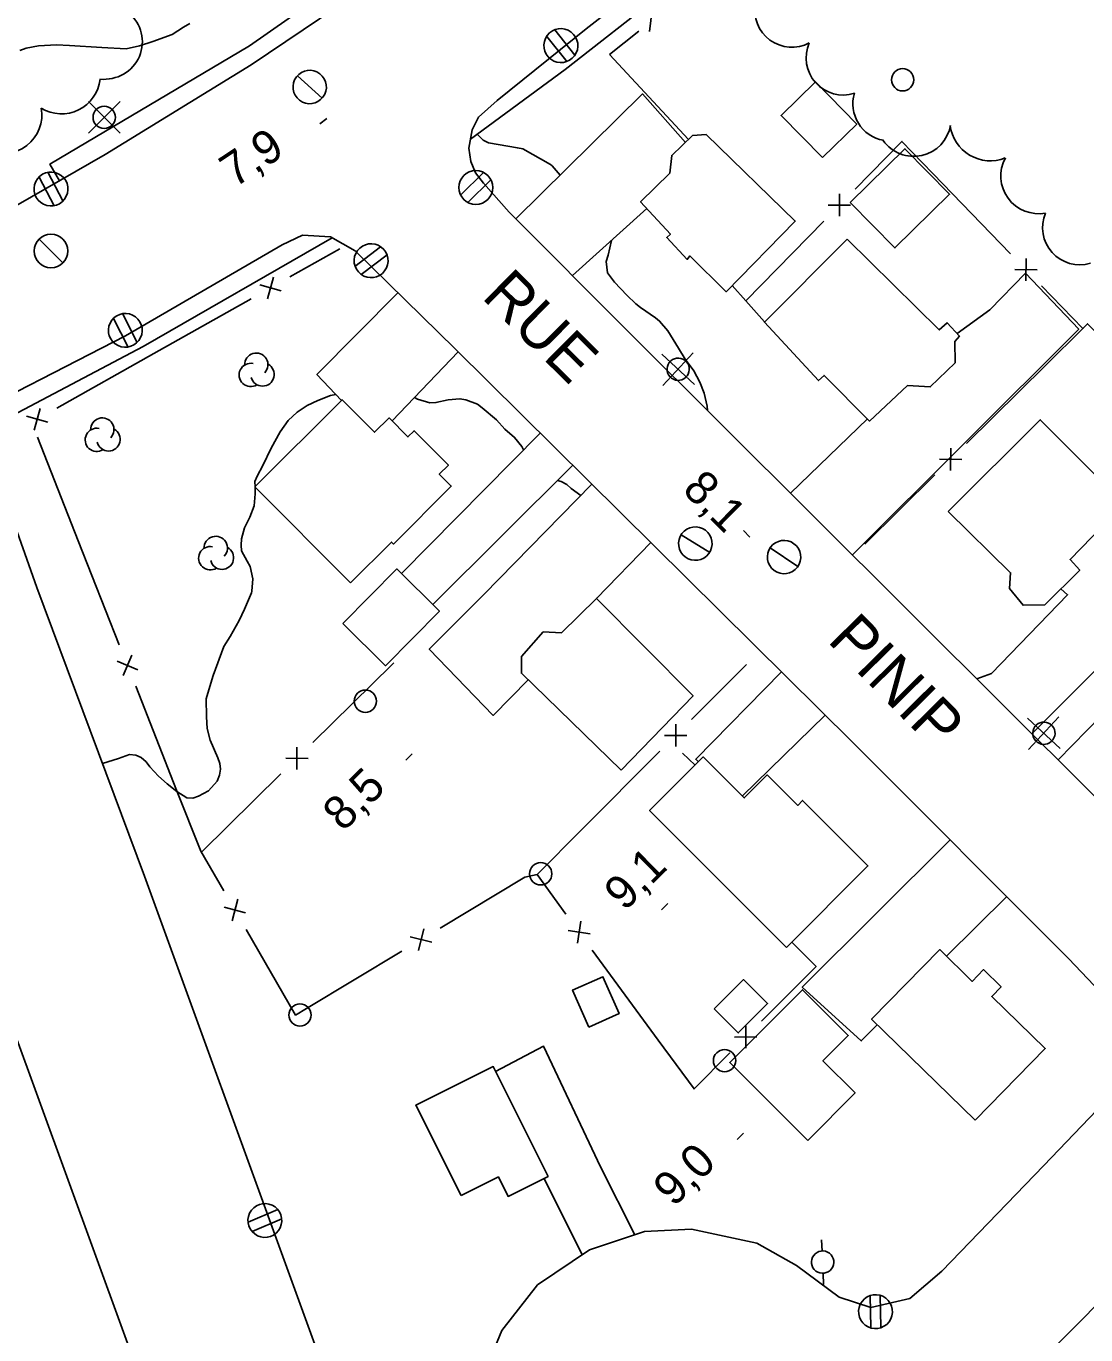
# Model space of a CAD drawing. Extents: x 381879 to 384696, y 5564785 to 5567594.
# Drawn here: x 384077.4 to 384172.3, y 5566301.1 to 5566418.4 of the extents above; entities that cross this region are included whole.
import ezdxf

# ---------------------------------------------------------------- set-up
doc = ezdxf.new("R2010")
doc.units = 0
for name, color, linetype in [('Niveau 19', 7, 'Continuous'), ('Niveau 2', 7, 'Continuous'), ('Niveau 21', 7, 'Continuous'), ('Niveau 22', 7, 'Continuous'), ('Niveau 3', 7, 'Continuous'), ('Niveau 31', 7, 'Continuous'), ('Niveau 36', 7, 'Continuous'), ('Niveau 37', 7, 'Continuous'), ('Niveau 44', 7, 'Continuous'), ('Niveau 52', 7, 'Continuous')]:
    doc.layers.add(name, color=color, linetype=linetype)

msp = doc.modelspace()

# ---------------------------------------------------------------- linework, layer by layer
at = {"layer": 'Niveau 19'}
for points in [[(384136.45, 5566408), (384132.61, 5566412.34), (384121.24, 5566401.13)], [(384126.32, 5566396.05), (384133, 5566402.06)], [(384160.8, 5566390.85), (384163.75, 5566392.98), (384166.94, 5566396.27), (384171.71, 5566391.25), (384151.42, 5566371.02)], [(384105.61, 5566384.85), (384103.41, 5566387.18), (384110.68, 5566394.52)], [(384116.08, 5566389.23), (384110.16, 5566383.02)], [(384145.86, 5566376.56), (384152.77, 5566383.2)], [(384111, 5566369.34), (384123.44, 5566381.94)], [(384126.35, 5566379.06), (384113.82, 5566366.56)], [(384128.07, 5566377.36), (384118.38, 5566367.46), (384113.48, 5566362.57), (384119.22, 5566356.63), (384122.35, 5566359.82)], [(384128.47, 5566367.12), (384133.35, 5566372.13)], [(384181.81, 5566370.86), (384182.59, 5566370.1), (384167.51, 5566354.98)], [(384169.86, 5566352.63), (384182.71, 5566365.78), (384182.84, 5566368.01), (384184.13, 5566369.45)], [(384162.57, 5566359.9), (384163.89, 5566360.37), (384170.7, 5566367.44), (384170.09, 5566367.96)], [(384145.07, 5566360.53), (384137.37, 5566352.7), (384137.61, 5566352.48)], [(384141.55, 5566349.4), (384148.98, 5566356.66)], [(384160.19, 5566345.47), (384146.92, 5566332.26), (384152.21, 5566327.45), (384153.65, 5566328.88)], [(384159.85, 5566335.03), (384165.25, 5566340.39)], [(384119.44, 5566324.72), (384123.72, 5566326.99), (384128.85, 5566316.17), (384131.9, 5566310.06)], [(384127.19, 5566308.28), (384123.78, 5566315.12)]]:
    msp.add_lwpolyline(points, dxfattribs=at)
at = {"layer": 'Niveau 2'}
for points in [[(384076.8, 5566416.24), (384077.36, 5566416.45), (384078.46, 5566416.65), (384080.07, 5566416.74), (384081.24, 5566416.67), (384084.14, 5566416.49), (384086.33, 5566416.39), (384087.51, 5566416.66), (384088.72, 5566417.05), (384090.44, 5566417.67), (384091.46, 5566418.33), (384092.04, 5566418.64)], [(384124.37, 5566406.02), (384121.89, 5566407.42), (384121.39, 5566407.5), (384118.81, 5566407.96), (384118.31, 5566408.18), (384117.97, 5566408.55), (384117.78, 5566408.73)], [(384125.21, 5566405.05), (384124.49, 5566405.9), (384124.37, 5566406.02)], [(384133.78, 5566392.28), (384132.42, 5566393.18), (384131.99, 5566393.53), (384131.19, 5566394.3), (384130.08, 5566395.47), (384129.45, 5566396.29), (384129.36, 5566397.33), (384129.51, 5566397.88), (384129.81, 5566399.19)], [(384138.44, 5566383.95), (384138.39, 5566384.34), (384138.13, 5566385.5), (384137.75, 5566386.5), (384137.21, 5566387.51), (384136.44, 5566388.56), (384135.82, 5566389.54), (384134.88, 5566391.11), (384134.13, 5566391.97), (384133.78, 5566392.28)], [(384097.87, 5566377.12), (384097.86, 5566377.6), (384098.06, 5566378.08), (384098.57, 5566379.04), (384099.32, 5566380.57), (384100.11, 5566382.05), (384100.83, 5566383.05), (384101.64, 5566383.81), (384102.53, 5566384.42), (384103.51, 5566384.87), (384104.62, 5566385.3), (384105.1, 5566385.39)], [(384112.17, 5566385.13), (384112.44, 5566384.98), (384113.55, 5566384.65), (384114.08, 5566384.67), (384115.18, 5566384.91), (384116.24, 5566385.02), (384116.76, 5566384.91), (384117.81, 5566384.53), (384118.23, 5566384.21), (384119.52, 5566383.11), (384120.27, 5566382.29), (384121.14, 5566381.55), (384121.8, 5566380.74), (384121.94, 5566380.42)], [(384097.57, 5566367.75), (384097.67, 5566368.88), (384097.43, 5566369.98), (384097.15, 5566370.44), (384096.67, 5566371.38), (384096.62, 5566371.9), (384096.67, 5566372.46), (384096.94, 5566373.45), (384097.41, 5566374.39), (384097.8, 5566375.42), (384097.89, 5566376.48), (384097.87, 5566377.1)], [(384124.99, 5566377.7), (384125.32, 5566377.6), (384125.83, 5566377.34), (384126.21, 5566376.97), (384127.08, 5566376.35)], [(384084.19, 5566352.32), (384085.63, 5566352.75), (384086.63, 5566353.13), (384087.18, 5566353.07), (384087.67, 5566352.85), (384088.1, 5566352.47), (384088.44, 5566352.03), (384089.21, 5566351.17), (384089.98, 5566350.48), (384090.85, 5566349.82), (384091.76, 5566349.23), (384092.28, 5566349.21), (384092.8, 5566349.4), (384093.71, 5566349.88), (384094.47, 5566350.72), (384094.67, 5566351.26), (384094.77, 5566351.81), (384094.72, 5566352.31), (384094.53, 5566352.83), (384093.86, 5566354.4), (384093.58, 5566355.45), (384093.52, 5566356.51), (384093.5, 5566358.11), (384093.63, 5566358.62), (384094.11, 5566360.19), (384095.08, 5566362.81), (384095.64, 5566363.71), (384096.45, 5566365.14), (384096.92, 5566366.14), (384097.54, 5566367.62), (384097.57, 5566367.75)]]:
    msp.add_lwpolyline(points, dxfattribs=at)
at = {"layer": 'Niveau 21'}
for points in [[(384076.43, 5566402.3), (384084.44, 5566406.91), (384097.52, 5566414.95), (384108.31, 5566422.25), (384118.1, 5566429.55), (384128.9, 5566438.59), (384138.57, 5566447.37), (384151.2, 5566459.8), (384156.46, 5566465.22)], [(384167.3, 5566454.3), (384167.01, 5566454.06), (384157.17, 5566443.9), (384146.39, 5566433.89), (384135.9, 5566424.69), (384127.56, 5566418.18), (384119.56, 5566411.76), (384117.89, 5566410.25)], [(384117.89, 5566410.25), (384117.32, 5566409.13), (384117.02, 5566407.48), (384117.2, 5566406.27), (384117.63, 5566405.28), (384118.35, 5566404.33), (384120.64, 5566401.73)], [(384120.64, 5566401.73), (384131.41, 5566390.96), (384147.87, 5566374.56), (384165.21, 5566357.27), (384188.08, 5566334.48), (384191.94, 5566330.07), (384193.27, 5566326.19), (384192.7, 5566323.47), (384181.26, 5566311.77), (384158.27, 5566288.68)], [(384174.75, 5566330.64), (384170.83, 5566334.81), (384151.44, 5566354.23), (384115.81, 5566389.49), (384106.86, 5566398.28), (384104.64, 5566399.52), (384102.12, 5566399.67), (384100.29, 5566398.81), (384086.25, 5566390.65), (384070.07, 5566382.36)], [(384117.84, 5566296.26), (384120, 5566301.48), (384123.19, 5566305.58), (384127.84, 5566308.72), (384132.78, 5566310.35), (384137, 5566310.56), (384142.84, 5566309.32), (384146.4, 5566307.32), (384150.22, 5566304.48), (384153.07, 5566303.55), (384156.58, 5566304.37), (384159.44, 5566306.81), (384168.59, 5566316.29), (384175.35, 5566323.37)]]:
    msp.add_lwpolyline(points, dxfattribs=at)
at = {"layer": 'Niveau 22'}
for points in [[(384155.34, 5566466.35), (384139.27, 5566450.18), (384126.53, 5566438.92), (384110.95, 5566426.16), (384097.36, 5566416.66), (384079.49, 5566406.05), (384080.35, 5566404.55)], [(384117.17, 5566408.28), (384125.67, 5566414.53), (384134.3, 5566421.31), (384143.75, 5566429.13), (384152.22, 5566437.19), (384163.01, 5566447.74), (384168.31, 5566453.28)], [(384104.77, 5566399.45), (384087.84, 5566389.69), (384075.56, 5566383.21), (384061.95, 5566376.75), (384045.29, 5566369.22), (384019.81, 5566358.09), (383997.16, 5566348.16), (383972.61, 5566337.32), (383961.6, 5566331.59), (383936.59, 5566317.95), (383927.52, 5566312.7), (383924.71, 5566310.02), (383921.91, 5566306.69), (383919.26, 5566302.33)]]:
    msp.add_lwpolyline(points, dxfattribs=at)
at = {"layer": 'Niveau 3'}
for p, q in [((384103.68, 5566409.67), (384104.32, 5566410.15)), ((384141.65, 5566373.19), (384142.22, 5566372.62)), ((384111.39, 5566352.62), (384111.96, 5566353.19)), ((384134.31, 5566339.2), (384134.88, 5566339.77)), ((384141.1, 5566318.6), (384141.67, 5566319.17))]:
    msp.add_line(p, q, dxfattribs=at)
at = {"layer": 'Niveau 31'}
for points in [[(384148.73, 5566406.63), (384145.02, 5566410.42), (384148.1, 5566413.43), (384151.81, 5566409.64)], [(384138.3, 5566408.7), (384146.3, 5566400.94), (384140.11, 5566394.6), (384136.85, 5566397.82), (384136.61, 5566397.51), (384134.77, 5566399.47), (384135.11, 5566399.78), (384132.43, 5566402.68), (384135.04, 5566405.25), (384135.23, 5566406.83), (384137.07, 5566408.6)], [(384151.22, 5566402.61), (384156.12, 5566407.43), (384160.13, 5566403.35), (384155.23, 5566398.53)], [(384150.96, 5566399.33), (384159.2, 5566391.18), (384159.9, 5566391.82), (384161.01, 5566390.62), (384160.61, 5566390.15), (384160.62, 5566388.23), (384158.4, 5566386.08), (384156.36, 5566386.2), (384152.96, 5566383.01), (384148.88, 5566387.11), (384148.38, 5566386.64), (384143.53, 5566391.89)], [(384106.44, 5566368.52), (384097.86, 5566377.11), (384105.68, 5566384.92), (384108.59, 5566382.01), (384109.88, 5566383.3), (384111.58, 5566381.6), (384112.12, 5566382.14), (384115.2, 5566379.06), (384114.39, 5566378.25), (384115.46, 5566377.18), (384110.27, 5566371.99), (384110.09, 5566372.17)], [(384160, 5566374.9), (384168.25, 5566383.13), (384175.79, 5566375.59), (384170.93, 5566370.59), (384171.79, 5566369.65), (384168.66, 5566366.54), (384166.72, 5566366.5), (384165.51, 5566367.99), (384165.6, 5566369.41)], [(384105.74, 5566364.86), (384110.57, 5566369.76), (384114.4, 5566365.98), (384109.57, 5566361.08)], [(384130.68, 5566351.73), (384121.75, 5566360.41), (384121.75, 5566361.91), (384123.71, 5566364.13), (384125.34, 5566364.04), (384128.47, 5566367.12), (384137.13, 5566358.39)], [(384145.52, 5566335.82), (384133.23, 5566348.09), (384138.04, 5566352.91), (384141.72, 5566349.23), (384143.78, 5566351.3), (384146.52, 5566348.56), (384146.95, 5566349), (384152.81, 5566343.13)], [(384098.59, 5566266.93), (384097.57, 5566266.61), (384098.32, 5566264.57), (384050.54, 5566247.37), (384049.87, 5566249.19), (384047.71, 5566255.13), (384041.78, 5566252.97), (384036.51, 5566267.44), (384038.41, 5566268.13), (384029.8, 5566291.77), (384026.75, 5566290.66), (384024.26, 5566297.5), (384027.1, 5566298.53), (384025.59, 5566302.68), (384029.57, 5566304.13), (384024.56, 5566317.89), (384073.53, 5566335.73)], [(384162.41, 5566320.33), (384153.13, 5566329.39), (384159.24, 5566335.63), (384162.15, 5566332.78), (384163.18, 5566333.84), (384164.75, 5566332.3), (384163.91, 5566331.44), (384168.7, 5566326.77)], [(384127.8, 5566328.69), (384126.34, 5566332), (384129.05, 5566333.2), (384130.51, 5566329.89)], [(384139.04, 5566330.31), (384141.67, 5566332.94), (384143.81, 5566330.8), (384141.18, 5566328.17)], [(384147.41, 5566318.53), (384140.42, 5566325.52), (384146.94, 5566332.04), (384151.04, 5566327.94), (384148.77, 5566325.67), (384151.66, 5566322.78)], [(384116.34, 5566313.58), (384112.28, 5566321.68), (384119.22, 5566325.15), (384124.14, 5566315.3), (384120.56, 5566313.51), (384119.69, 5566315.25)]]:
    msp.add_lwpolyline(points, close=True, dxfattribs=at)
at = {"layer": 'Niveau 36'}
for p, q in [((384124.03, 5566417.5), (384125.84, 5566415.23)), ((384126.55, 5566415.82), (384124.74, 5566418.09)), ((384103.89, 5566411.95), (384101.67, 5566413.97)), ((384085.77, 5566411.65), (384082.95, 5566408.83)), ((384085.77, 5566408.83), (384082.95, 5566411.65)), ((384080.65, 5566402.77), (384079.31, 5566405.34)), ((384118.35, 5566405.29), (384116.29, 5566403.25)), ((384078.51, 5566404.89), (384079.85, 5566402.32)), ((384116.95, 5566402.61), (384119.01, 5566404.65)), ((384080.65, 5566397.2), (384078.53, 5566399.32)), ((384109.13, 5566398.63), (384106.82, 5566396.87)), ((384107.39, 5566396.15), (384109.7, 5566397.91)), ((384087.31, 5566390.07), (384085.98, 5566392.65)), ((384085.17, 5566392.21), (384086.5, 5566389.63)), ((384134.33, 5566389.02), (384137.25, 5566386.3)), ((384134.43, 5566386.2), (384137.15, 5566389.12)), ((384138.63, 5566371.24), (384136.07, 5566372.82)), ((384146.54, 5566369.98), (384144.06, 5566371.66)), ((384167.11, 5566356.39), (384170.03, 5566353.67)), ((384167.21, 5566353.57), (384169.93, 5566356.49)), ((384099.91, 5566312.33), (384097.24, 5566311.21)), ((384097.61, 5566310.37), (384100.28, 5566311.49)), ((384148.66, 5566309.61), (384148.72, 5566308.61)), ((384148.82, 5566305.61), (384148.79, 5566306.61)), ((384153, 5566304.62), (384153.06, 5566301.72)), ((384153.98, 5566301.76), (384153.92, 5566304.66))]:
    msp.add_line(p, q, dxfattribs=at)
for centre, radius in [((384155.92, 5566413.61), 1), ((384084.35, 5566410.24), 1), ((384117.66, 5566403.95), 1.52), ((384079.58, 5566398.26), 1.5), ((384107.76, 5566357.9), 1), ((384123.48, 5566342.43), 1), ((384101.9, 5566329.77), 1), ((384139.96, 5566325.68), 1)]:
    msp.add_circle(centre, radius, dxfattribs=at)
for centre, major_axis, ratio in [((384125.29, 5566416.67), (-1.22, 0.91), 0.999874), ((384102.77, 5566412.96), (-1.19, 0.91), 0.999875), ((384079.58, 5566403.82), (-1.21, 0.92), 0.999876), ((384108.27, 5566397.39), (-1.22, 0.91), 0.999874), ((384086.24, 5566391.15), (-1.21, 0.91), 0.999874), ((384135.8, 5566387.66), (0.799, -0.601), 0.999875), ((384137.34, 5566372.03), (-1.2, 0.9), 0.999875), ((384145.29, 5566370.82), (-1.2, 0.89), 0.999874), ((384168.58, 5566355.03), (0.799, -0.601), 0.999875), ((384098.75, 5566311.35), (1.21, -0.91), 0.999874), ((384148.75, 5566307.62), (-0.799, 0.601), 0.999875), ((384153.49, 5566303.18), (1.21, -0.92), 0.999875)]:
    msp.add_ellipse(centre, major_axis=major_axis, ratio=ratio, dxfattribs=at)
at = {"layer": 'Niveau 37'}
for p, q in [((384133.46, 5566419.92), (384133.24, 5566417.93)), ((384150.27, 5566401.37), (384150.25, 5566403.37)), ((384151.26, 5566402.38), (384149.26, 5566402.36)), ((384166.97, 5566395.58), (384167, 5566397.58)), ((384098.99, 5566393.98), (384099.53, 5566395.91)), ((384165.98, 5566396.59), (384167.99, 5566396.56)), ((384100.22, 5566394.68), (384098.29, 5566395.22)), ((384078.08, 5566382.21), (384078.61, 5566384.14)), ((384079.31, 5566382.9), (384077.38, 5566383.44)), ((384160.23, 5566380.59), (384160.22, 5566378.59)), ((384159.22, 5566379.59), (384161.23, 5566379.58)), ((384086.84, 5566362.02), (384086.04, 5566360.19)), ((384087.35, 5566360.71), (384085.52, 5566361.5)), ((384136.58, 5566354.83), (384134.58, 5566354.83)), ((384135.58, 5566353.83), (384135.58, 5566355.83)), ((384101.61, 5566351.78), (384101.63, 5566353.78)), ((384102.62, 5566352.77), (384100.62, 5566352.79)), ((384096.32, 5566340.14), (384095.81, 5566338.21)), ((384097.03, 5566338.92), (384095.1, 5566339.43)), ((384113, 5566337.5), (384112.51, 5566335.56)), ((384127.91, 5566337.05), (384125.93, 5566337.36)), ((384127.08, 5566338.19), (384126.77, 5566336.22)), ((384111.78, 5566336.77), (384113.73, 5566336.29)), ((384140.85, 5566327.79), (384142.86, 5566327.8)), ((384141.85, 5566328.8), (384141.86, 5566326.79))]:
    msp.add_line(p, q, dxfattribs=at)
for points in [[(384132.26, 5566417.98), (384129.63, 5566415.86)], [(384129.63, 5566415.86), (384136.72, 5566408.26)], [(384151.66, 5566403.8), (384155.86, 5566408.08), (384158.64, 5566405.2)], [(384158.64, 5566405.2), (384165.59, 5566398.02)], [(384141.86, 5566393.8), (384148.86, 5566400.94)], [(384101, 5566395.93), (384105.46, 5566398.44)], [(384140.65, 5566395.16), (384141.86, 5566393.8), (384143.54, 5566391.9)], [(384168.38, 5566395.14), (384172.08, 5566391.31), (384168.76, 5566388.03)], [(384088.8, 5566389.06), (384097.52, 5566393.97)], [(384172.01, 5566391.24), (384172.02, 5566391.26), (384172.08, 5566391.31), (384172.48, 5566391.73), (384179.12, 5566385.19)], [(384080.09, 5566384.16), (384088.8, 5566389.06)], [(384168.76, 5566388.03), (384161.65, 5566380.99)], [(384082.03, 5566372.27), (384078.36, 5566381.57)], [(384158.8, 5566378.18), (384152.54, 5566371.99)], [(384085.7, 5566362.96), (384082.03, 5566372.27)], [(384103.04, 5566354.19), (384110.17, 5566361.2)], [(384110.17, 5566361.2), (384110.32, 5566361.34)], [(384137, 5566356.25), (384141.92, 5566361.18)], [(384090.84, 5566349.94), (384087.17, 5566359.24)], [(384127.11, 5566346.33), (384134.17, 5566353.42)], [(384136.19, 5566353.25), (384137.31, 5566352.18)], [(384093.06, 5566344.37), (384100.19, 5566351.38)], [(384095.06, 5566340.91), (384093, 5566344.47), (384090.84, 5566349.94)], [(384125.74, 5566338.82), (384123.15, 5566342.36), (384123.17, 5566342.38), (384123.25, 5566342.46), (384127.11, 5566346.33)], [(384123.17, 5566342.38), (384122.06, 5566342.13), (384114.47, 5566337.56)], [(384102.47, 5566330.34), (384101.51, 5566329.76), (384097.07, 5566337.44)], [(384146, 5566336.3), (384148.16, 5566334.13), (384143.27, 5566329.21)], [(384111.04, 5566335.5), (384102.47, 5566330.34)], [(384134.01, 5566327.52), (384128.1, 5566335.59)], [(384140.44, 5566326.38), (384137.22, 5566323.14), (384134.01, 5566327.52)]]:
    msp.add_lwpolyline(points, dxfattribs=at)
at = {"layer": 'Niveau 44'}
for centre, major_axis, ratio, start_param, end_param in [((384146, 5566419.86), (2.61, -2.08), 0.999984, 3.635582, 5.868955), ((384084.32, 5566417.01), (3.45, 0.16), 0.973691, 4.564029, 7.112914), ((384150.6, 5566415.57), (3.23, -0.8), 0.999878, 2.97079, 5.258613), ((384080.53, 5566414), (3.28, 1.12), 0.993325, 3.831281, 5.853958), ((384154.79, 5566411.46), (1.85, -2.77), 0.999935, 3.836363, 5.51366), ((384075.31, 5566410.44), (2.77, 2.08), 0.991266, 3.636005, 5.81894), ((384156.91, 5566410.09), (0.54, 3.3), 0.999694, 2.347329, 4.702729), ((384163.78, 5566409.97), (-2.78, -2.33), 0.999895, 5.708993, 7.532447), ((384168.11, 5566404.99), (-2.86, -1.82), 0.999312, 5.220791, 7.474689), ((384171.8, 5566400.36), (-2.44, -2.28), 0.998978, 5.132557, 7.392634), ((384097.98, 5566388.07), (-0.836, 0.629), 0.999875, 3.020126, 6.959135), ((384097.49, 5566387.15), (-0.836, 0.629), 0.999875, 5.163765, 9.050341), ((384098.54, 5566387.19), (-0.836, 0.629), 0.999875, 0.893509, 4.863384), ((384084.18, 5566382.25), (-0.836, 0.629), 0.999875, 3.020126, 6.959135), ((384083.69, 5566381.33), (-0.836, 0.629), 0.999875, 5.163765, 9.050341), ((384084.74, 5566381.37), (-0.836, 0.629), 0.999875, 0.893509, 4.863384), ((384094.35, 5566371.64), (-0.836, 0.629), 0.999875, 3.020126, 6.959135), ((384093.86, 5566370.72), (-0.836, 0.629), 0.999875, 5.163765, 9.050341), ((384094.91, 5566370.76), (-0.836, 0.629), 0.999875, 0.893509, 4.863384)]:
    msp.add_ellipse(centre, major_axis=major_axis, ratio=ratio, start_param=start_param, end_param=end_param, dxfattribs=at)
at = {"layer": 'Niveau 52'}
msp.add_lwpolyline([(384078.58, 5566162.62), (384077.1, 5566162.45), (384075.97, 5566163.26), (384075.09, 5566165.99), (384074.12, 5566169.6), (384074.45, 5566171.63), (384075.15, 5566173.4), (384078.34, 5566175.39), (384084.85, 5566177.94), (384087.45, 5566179.7), (384099.08, 5566191.62), (384114.02, 5566207.23), (384131.85, 5566225.7), (384132.92, 5566228.4), (384133.06, 5566230.88), (384119.64, 5566265.01), (384113.12, 5566273.05), (384101.68, 5566304.51), (384087.96, 5566342.21), (384078.31, 5566368.08), (384073.32, 5566382.15)], dxfattribs=at)

# ---------------------------------------------------------------- texts
at = {"layer": 'Niveau 21'}
for s, rotation, p in [('RUE', 315.3192, (384118.1, 5566394.09)), ('PINIP', 314.5745, (384149.08, 5566363.28))]:
    msp.add_text(s, height=4, rotation=rotation, dxfattribs=at).set_placement(p)
at = {"layer": 'Niveau 3'}
for s, rotation, p in [('7,9', 33.368, (384096.02, 5566403.88)), ('8,1', 315.4725, (384136.07, 5566376.75)), ('8,5', 44.7717, (384105.77, 5566346.13)), ('9,1', 44.7717, (384131, 5566339)), ('9,0', 44.7717, (384135.4, 5566312.48))]:
    msp.add_text(s, height=3, rotation=rotation, dxfattribs=at).set_placement(p)

doc.saveas('drawing.dxf')
